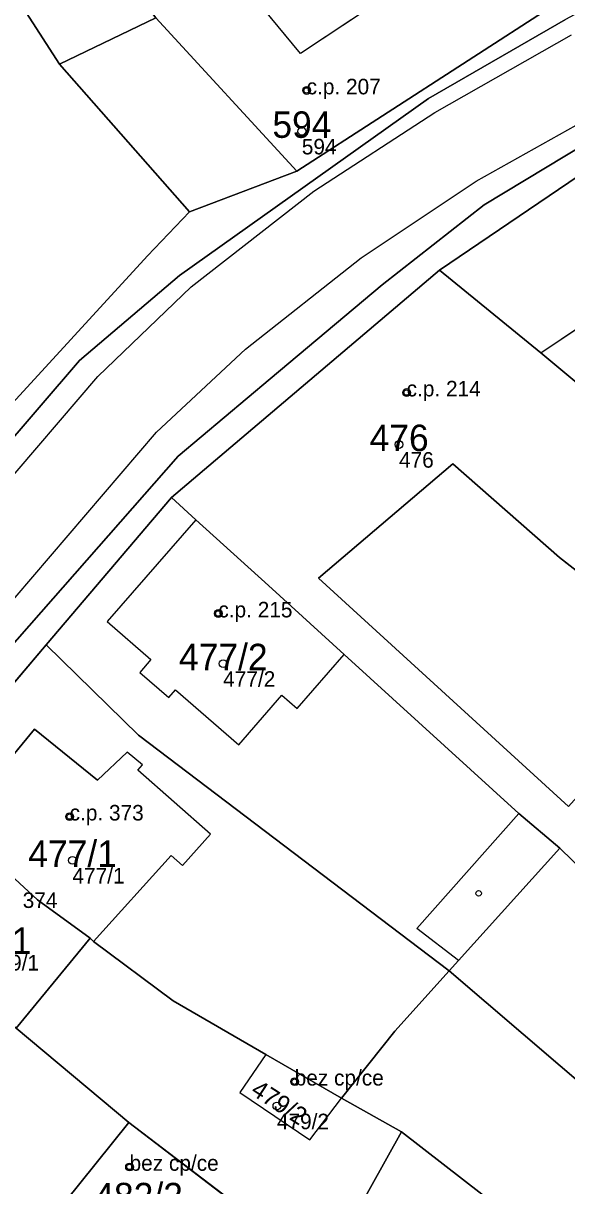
# Model space of a CAD drawing. Extents: x -603967 to -594699, y -1179315 to -1165625.
# Drawn here: x -598286 to -598251.1, y -1172425.6 to -1172351 of the extents above; entities that cross this region are included whole.
import ezdxf

# ---------------------------------------------------------------- set-up
doc = ezdxf.new("R2010")
doc.units = 0
for name, color, linetype in [('Definiční body', 7, 'Continuous'), ('Hranice parcel', 7, 'Continuous'), ('Parcelní čísla', 7, 'Continuous'), ('Polygon budovy', 7, 'Continuous'), ('Polygon parcely', 7, 'Continuous'), ('Vnitřní kresba', 7, 'Continuous'), ('Značky budov', 7, 'Continuous')]:
    doc.layers.add(name, color=color, linetype=linetype)

msp = doc.modelspace()

# ---------------------------------------------------------------- linework, layer by layer
at = {"layer": 'Definiční body'}
for centre in [(-598267.77, -1172355.26994), (-598268.08, -1172357.88994), (-598261.35, -1172374.67994), (-598261.84, -1172378.01994), (-598273.44, -1172388.87994), (-598273.13, -1172392.09994), (-598282.99, -1172401.92994), (-598282.81, -1172404.73994), (-598268.54, -1172418.95994), (-598269.68, -1172420.52994), (-598279.14, -1172424.43994)]:
    msp.add_circle(centre, 0.25, dxfattribs=at)
at = {"layer": 'Hranice parcel'}
for p, q in [((-598275.29, -1172363.07), (-598283.64, -1172353.58)), ((-598259.24, -1172366.81), (-598241.36, -1172354.69)), ((-598268.41, -1172360.45), (-598275.29, -1172363.07)), ((-598276.45, -1172381.42), (-598259.24, -1172366.81)), ((-598276.45, -1172381.42), (-598284.49, -1172390.9)), ((-598284.49, -1172390.9), (-598292.53, -1172400.37)), ((-598286.42, -1172415.52), (-598281.68, -1172409.75)), ((-598286.42, -1172415.52), (-598279.18, -1172421.58)), ((-598261.67, -1172422.19), (-598265.54, -1172420.02)), ((-598285.39, -1172429.31), (-598279.18, -1172421.58)), ((-598279.18, -1172421.58), (-598270.55, -1172428.19)), ((-598266.6, -1172431.03), (-598261.67, -1172422.19))]:
    msp.add_line(p, q, dxfattribs=at)
for points in [[(-598208.6, -1172325.98), (-598232.59, -1172340.88), (-598245.1, -1172347.44), (-598251.15, -1172350.71), (-598259.95, -1172355.78), (-598275.94, -1172367.17), (-598282.35, -1172372.62), (-598325.36, -1172422.74), (-598333.81, -1172431.52), (-598341.61, -1172438.77), (-598351.16, -1172447.17), (-598359.7, -1172454.16), (-598366.26, -1172459.52), (-598371.85, -1172462.43), (-598378.96, -1172465.7), (-598384.66, -1172468.38), (-598391.37, -1172469.58), (-598402.17, -1172469.66)], [(-598200.11, -1172325.95), (-598204, -1172331.75), (-598206.53, -1172334.67), (-598209.64, -1172336.77), (-598212.84, -1172338.58), (-598216.28, -1172340.18), (-598241.08, -1172352.66), (-598248.49, -1172357.87), (-598256.37, -1172362.63), (-598262.92, -1172367.75), (-598270.11, -1172373.81), (-598276.03, -1172378.76), (-598319.41, -1172428.19), (-598327.98, -1172437.31), (-598336.3, -1172444.65)], [(-598283.64, -1172353.58), (-598277.46, -1172350.6), (-598284.35, -1172341.52), (-598280.24, -1172338.48), (-598284.9, -1172331.06), (-598277.13, -1172328.09)], [(-598283.64, -1172353.58), (-598286.63, -1172348.91), (-598291.99, -1172340.53)], [(-598251.95, -1172349.62), (-598251.9, -1172349.8), (-598268.41, -1172360.45)], [(-598275.29, -1172363.07), (-598277.99, -1172365.89), (-598292.55, -1172381.77)], [(-598259.24, -1172366.81), (-598252.73, -1172372.13), (-598235.66, -1172386.38)], [(-598270.23, -1172387.08), (-598274.88, -1172382.85), (-598276.45, -1172381.42)], [(-598251.51, -1172403.95), (-598254.14, -1172401.73), (-598265.36, -1172391.51), (-598270.23, -1172387.08)], [(-598258.62, -1172411.84), (-598278.56, -1172396.7), (-598284.49, -1172390.9)], [(-598292.53, -1172400.37), (-598290.3, -1172402.44), (-598285.06, -1172407.28), (-598281.68, -1172409.75)], [(-598258.62, -1172411.84), (-598258.02, -1172411.18), (-598251.51, -1172403.95)], [(-598251.51, -1172403.95), (-598249.87, -1172405.56), (-598241.51, -1172413.8)], [(-598281.68, -1172409.75), (-598281.45, -1172409.96), (-598276.34, -1172413.76), (-598270.39, -1172417.21), (-598265.54, -1172420.02)], [(-598265.54, -1172420.02), (-598262.1, -1172415.72), (-598258.62, -1172411.84)], [(-598231.77, -1172436.1), (-598242.14, -1172425.96), (-598258.62, -1172411.84)], [(-598261.67, -1172422.19), (-598248.5, -1172432.43), (-598238.33, -1172442.64)]]:
    msp.add_lwpolyline(points, dxfattribs=at)
at = {"layer": 'Polygon budovy'}
for points in [[(-598277.46, -1172350.6), (-598268.41, -1172360.45), (-598251.9, -1172349.8), (-598251.95, -1172349.62), (-598254.91, -1172344.1), (-598268.17, -1172352.9), (-598280.12, -1172338.39), (-598280.24, -1172338.48), (-598284.35, -1172341.52)], [(-598259.24, -1172366.81), (-598252.73, -1172372.13), (-598242.42, -1172365.19), (-598232.66, -1172374.93), (-598231.82, -1172373.63), (-598216.5, -1172383.51), (-598213.1, -1172378.38), (-598226.96, -1172369.32), (-598241.36, -1172354.69)], [(-598276.45, -1172381.42), (-598274.88, -1172382.85), (-598270.23, -1172387.08), (-598265.36, -1172391.51), (-598254.14, -1172401.73), (-598251.51, -1172403.95), (-598249.87, -1172405.56), (-598243.23, -1172397.96), (-598245.88, -1172395.61), (-598250.96, -1172401.28), (-598267.02, -1172386.6), (-598258.38, -1172379.26), (-598251.53, -1172385.28), (-598241.28, -1172393.29), (-598235.66, -1172386.38), (-598252.73, -1172372.13), (-598259.24, -1172366.81)], [(-598274.88, -1172382.85), (-598280.58, -1172389.39), (-598277.77, -1172391.83), (-598278.49, -1172392.66), (-598276.62, -1172394.28), (-598276.2, -1172393.79), (-598272.13, -1172397.31), (-598269.36, -1172394.12), (-598268.37, -1172394.98), (-598265.36, -1172391.51), (-598270.23, -1172387.08)], [(-598290.3, -1172402.44), (-598285.06, -1172407.28), (-598281.68, -1172409.75), (-598281.45, -1172409.96), (-598276.47, -1172404.42), (-598275.75, -1172405.07), (-598273.94, -1172403.06), (-598278.6, -1172398.95), (-598278.32, -1172398.61), (-598279.29, -1172397.8), (-598281.2, -1172399.58), (-598285.25, -1172396.32)], [(-598295.22, -1172408.4), (-598291.1, -1172411.85), (-598288.08, -1172414.38), (-598286.42, -1172415.52), (-598281.68, -1172409.75), (-598285.06, -1172407.28), (-598290.3, -1172402.44)], [(-598270.39, -1172417.21), (-598272.06, -1172419.66), (-598267.57, -1172422.71), (-598265.54, -1172420.02)], [(-598279.18, -1172421.58), (-598285.39, -1172429.31), (-598282.53, -1172431.41), (-598279.71, -1172427.67), (-598273.64, -1172432.19), (-598270.55, -1172428.19)]]:
    msp.add_lwpolyline(points, close=True, dxfattribs=at)
at = {"layer": 'Polygon parcely'}
for points in [[(-598197.5, -1172257.68), (-598202.71, -1172301.27), (-598203.09, -1172311.78), (-598203.76, -1172315.82), (-598204.5, -1172318.52), (-598208.6, -1172325.98), (-598232.59, -1172340.88), (-598245.1, -1172347.44), (-598251.15, -1172350.71), (-598259.95, -1172355.78), (-598275.94, -1172367.17), (-598282.35, -1172372.62), (-598325.36, -1172422.74), (-598333.81, -1172431.52), (-598341.61, -1172438.77), (-598351.16, -1172447.17)], [(-598374.95, -1172475.71), (-598367.34, -1172471.03), (-598361.03, -1172466.84), (-598350.23, -1172458.86), (-598345.69, -1172453.25), (-598337.96, -1172446.35), (-598336.3, -1172444.65), (-598327.98, -1172437.31), (-598319.41, -1172428.19), (-598276.03, -1172378.76), (-598270.11, -1172373.81), (-598262.92, -1172367.75), (-598256.37, -1172362.63), (-598248.49, -1172357.87), (-598241.08, -1172352.66), (-598216.28, -1172340.18), (-598212.84, -1172338.58), (-598209.64, -1172336.77), (-598206.53, -1172334.67), (-598204, -1172331.75), (-598200.11, -1172325.95), (-598197.64, -1172321.62), (-598196.17, -1172318.03), (-598194.9, -1172313.74)], [(-598216.28, -1172340.18), (-598241.08, -1172352.66), (-598248.49, -1172357.87), (-598256.37, -1172362.63), (-598262.92, -1172367.75), (-598270.11, -1172373.81), (-598276.03, -1172378.76), (-598319.41, -1172428.19), (-598327.98, -1172437.31), (-598336.3, -1172444.65), (-598334.47, -1172446.51), (-598336.16, -1172448.18), (-598337.96, -1172446.35), (-598345.69, -1172453.25), (-598350.23, -1172458.86), (-598361.03, -1172466.84)], [(-598294.16, -1172481.35), (-598310.04, -1172471.88), (-598315.48, -1172468.63), (-598321.79, -1172464.87), (-598324.16, -1172463.37), (-598324.87, -1172462.92), (-598317.98, -1172445.55), (-598310.69, -1172431.98), (-598315.26, -1172428.32), (-598313.44, -1172425.85), (-598311.35, -1172423.31), (-598297.52, -1172406.48), (-598292.53, -1172400.37), (-598284.49, -1172390.9), (-598276.45, -1172381.42), (-598259.24, -1172366.81), (-598241.36, -1172354.69), (-598236.41, -1172352.34), (-598234.01, -1172351.22), (-598222.92, -1172346.01)], [(-598251.9, -1172349.8), (-598268.41, -1172360.45), (-598275.29, -1172363.07), (-598277.99, -1172365.89), (-598292.55, -1172381.77), (-598295.11, -1172384.6), (-598295.52, -1172385.05), (-598300.32, -1172390.41), (-598305.52, -1172396.22), (-598308.68, -1172399.76), (-598308.57, -1172399.86), (-598310.61, -1172402.14), (-598315.81, -1172407.95), (-598322.24, -1172415.66), (-598328.71, -1172423.43), (-598332.61, -1172428.09), (-598338.89, -1172434.55), (-598350.85, -1172445.13)], [(-598351.16, -1172447.17), (-598341.61, -1172438.77), (-598333.81, -1172431.52), (-598325.36, -1172422.74), (-598282.35, -1172372.62), (-598275.94, -1172367.17), (-598259.95, -1172355.78), (-598251.15, -1172350.71)]]:
    msp.add_lwpolyline(points, dxfattribs=at)
for points in [[(-598277.13, -1172328.09), (-598278, -1172325.89), (-598293.09, -1172289.68), (-598297.58, -1172290.37), (-598317.36, -1172294.5), (-598291.99, -1172340.53), (-598286.63, -1172348.91), (-598283.64, -1172353.58), (-598277.46, -1172350.6), (-598284.35, -1172341.52), (-598280.24, -1172338.48), (-598284.9, -1172331.06)], [(-598259.05, -1172334), (-598260.81, -1172328.28), (-598262.72, -1172322.88), (-598268.68, -1172325.02), (-598268.73, -1172324.88), (-598272.98, -1172326.5), (-598273.84, -1172324.25), (-598278, -1172325.89), (-598277.13, -1172328.09), (-598284.9, -1172331.06), (-598280.24, -1172338.48), (-598284.35, -1172341.52), (-598277.46, -1172350.6), (-598283.64, -1172353.58), (-598275.29, -1172363.07), (-598268.41, -1172360.45), (-598251.9, -1172349.8), (-598251.95, -1172349.62), (-598254.91, -1172344.1), (-598257.62, -1172338.68)], [(-598306.89, -1172353.49), (-598313.38, -1172359.14), (-598309.67, -1172363.17), (-598306.28, -1172366.85), (-598304.45, -1172368.84), (-598302.89, -1172370.53), (-598299.4, -1172374.32), (-598292.55, -1172381.77), (-598277.99, -1172365.89), (-598275.29, -1172363.07), (-598283.64, -1172353.58), (-598286.63, -1172348.91), (-598291.99, -1172340.53), (-598294.59, -1172342.79)], [(-598232.49, -1172389.3), (-598226.67, -1172394.66), (-598221.73, -1172399.23), (-598213.13, -1172390.89), (-598218.19, -1172385.71), (-598217.43, -1172384.91), (-598216.5, -1172383.51), (-598213.1, -1172378.38), (-598226.96, -1172369.32), (-598241.36, -1172354.69), (-598259.24, -1172366.81), (-598252.73, -1172372.13), (-598235.66, -1172386.38)], [(-598276.45, -1172381.42), (-598274.88, -1172382.85), (-598270.23, -1172387.08), (-598265.36, -1172391.51), (-598254.14, -1172401.73), (-598251.51, -1172403.95), (-598249.87, -1172405.56), (-598241.51, -1172413.8), (-598233.69, -1172404.91), (-598241.28, -1172393.29), (-598235.66, -1172386.38), (-598252.73, -1172372.13), (-598259.24, -1172366.81)], [(-598251.51, -1172403.95), (-598254.14, -1172401.73), (-598265.36, -1172391.51), (-598270.23, -1172387.08), (-598274.88, -1172382.85), (-598276.45, -1172381.42), (-598284.49, -1172390.9), (-598278.56, -1172396.7), (-598258.62, -1172411.84), (-598258.02, -1172411.18)], [(-598290.3, -1172402.44), (-598285.06, -1172407.28), (-598281.68, -1172409.75), (-598281.45, -1172409.96), (-598276.34, -1172413.76), (-598270.39, -1172417.21), (-598265.54, -1172420.02), (-598262.1, -1172415.72), (-598258.62, -1172411.84), (-598278.56, -1172396.7), (-598284.49, -1172390.9), (-598292.53, -1172400.37)], [(-598297.52, -1172406.48), (-598295.22, -1172408.4), (-598291.1, -1172411.85), (-598288.08, -1172414.38), (-598286.42, -1172415.52), (-598281.68, -1172409.75), (-598285.06, -1172407.28), (-598290.3, -1172402.44), (-598292.53, -1172400.37)], [(-598212.22, -1172455.78), (-598207.62, -1172460.53), (-598200.71, -1172454), (-598209.08, -1172445.67), (-598213.98, -1172440.92), (-598241.51, -1172413.8), (-598249.87, -1172405.56), (-598251.51, -1172403.95), (-598258.02, -1172411.18), (-598258.62, -1172411.84), (-598242.14, -1172425.96), (-598231.77, -1172436.1), (-598219.61, -1172448.34)], [(-598297.2, -1172431.43), (-598289.2, -1172434.33), (-598286.28, -1172430.51), (-598285.39, -1172429.31), (-598279.18, -1172421.58), (-598286.42, -1172415.52), (-598288.08, -1172414.38), (-598291.1, -1172411.85), (-598295.22, -1172408.4), (-598297.52, -1172406.48), (-598311.35, -1172423.31), (-598303.24, -1172427.59)], [(-598266.6, -1172431.03), (-598261.67, -1172422.19), (-598265.54, -1172420.02), (-598270.39, -1172417.21), (-598276.34, -1172413.76), (-598281.45, -1172409.96), (-598281.68, -1172409.75), (-598286.42, -1172415.52), (-598279.18, -1172421.58), (-598270.55, -1172428.19)], [(-598261.67, -1172422.19), (-598248.5, -1172432.43), (-598238.33, -1172442.64), (-598231.77, -1172436.1), (-598242.14, -1172425.96), (-598258.62, -1172411.84), (-598262.1, -1172415.72), (-598265.54, -1172420.02)], [(-598270.55, -1172428.19), (-598279.18, -1172421.58), (-598285.39, -1172429.31), (-598282.53, -1172431.41), (-598279.71, -1172427.67), (-598273.64, -1172432.19)], [(-598219.43, -1172472.18), (-598214.52, -1172467.06), (-598238.33, -1172442.64), (-598248.5, -1172432.43), (-598261.67, -1172422.19), (-598266.6, -1172431.03), (-598264.57, -1172432.67), (-598254.41, -1172441.45), (-598243.6, -1172450.98)]]:
    msp.add_lwpolyline(points, close=True, dxfattribs=at)
at = {"layer": 'Vnitřní kresba'}
for p, q in [((-598268.17, -1172352.9), (-598280.12, -1172338.39)), ((-598254.91, -1172344.1), (-598268.17, -1172352.9)), ((-598268.41, -1172360.45), (-598277.46, -1172350.6)), ((-598259.55, -1172356.68), (-598250.77, -1172351.7)), ((-598267.3, -1172361.74), (-598259.55, -1172356.68)), ((-598256.88, -1172361.09), (-598249.08, -1172356.71)), ((-598264.28, -1172366.03), (-598256.88, -1172361.09)), ((-598275.19, -1172367.89), (-598267.3, -1172361.74)), ((-598252.73, -1172372.13), (-598242.42, -1172365.19)), ((-598271.7, -1172371.9), (-598264.28, -1172366.03)), ((-598281.17, -1172373.66), (-598275.19, -1172367.89)), ((-598277.42, -1172377.22), (-598271.7, -1172371.9)), ((-598324.18, -1172423.83), (-598281.17, -1172373.66)), ((-598320.27, -1172427.43), (-598277.42, -1172377.22)), ((-598258.38, -1172379.26), (-598267.02, -1172386.6)), ((-598251.53, -1172385.28), (-598258.38, -1172379.26)), ((-598274.88, -1172382.85), (-598280.58, -1172389.39)), ((-598241.28, -1172393.29), (-598251.53, -1172385.28)), ((-598267.02, -1172386.6), (-598250.96, -1172401.28)), ((-598280.58, -1172389.39), (-598277.77, -1172391.83)), ((-598277.77, -1172391.83), (-598278.49, -1172392.66)), ((-598268.37, -1172394.98), (-598265.36, -1172391.51)), ((-598278.49, -1172392.66), (-598276.62, -1172394.28)), ((-598276.62, -1172394.28), (-598276.2, -1172393.79)), ((-598276.2, -1172393.79), (-598272.13, -1172397.31)), ((-598272.13, -1172397.31), (-598269.36, -1172394.12)), ((-598269.36, -1172394.12), (-598268.37, -1172394.98)), ((-598290.3, -1172402.44), (-598285.25, -1172396.32)), ((-598285.25, -1172396.32), (-598281.2, -1172399.58)), ((-598279.29, -1172397.8), (-598281.2, -1172399.58)), ((-598278.32, -1172398.61), (-598279.29, -1172397.8)), ((-598278.6, -1172398.95), (-598278.32, -1172398.61)), ((-598273.94, -1172403.06), (-598278.6, -1172398.95)), ((-598254.14, -1172401.73), (-598260.7, -1172409.12)), ((-598275.75, -1172405.07), (-598273.94, -1172403.06)), ((-598281.45, -1172409.96), (-598276.47, -1172404.42)), ((-598276.47, -1172404.42), (-598275.75, -1172405.07)), ((-598258.02, -1172411.18), (-598260.7, -1172409.12)), ((-598270.39, -1172417.21), (-598272.06, -1172419.66)), ((-598272.06, -1172419.66), (-598267.57, -1172422.71)), ((-598267.57, -1172422.71), (-598265.54, -1172420.02))]:
    msp.add_line(p, q, dxfattribs=at)
at = {"layer": 'Značky budov'}
for centre in [(-598267.7768, -1172355.26916), (-598261.3568, -1172374.67916), (-598273.4468, -1172388.87916), (-598282.9968, -1172401.92916), (-598256.7268, -1172406.85916), (-598268.5468, -1172418.95916), (-598279.1468, -1172424.43916)]:
    msp.add_circle(centre, 0.175, dxfattribs=at)

# ---------------------------------------------------------------- texts
at = {"layer": 'Definiční body'}
for s, p in [('c.p. 207', (-598267.77, -1172355.52)), ('594', (-598268.08, -1172359.379)), ('c.p. 214', (-598261.35, -1172374.93)), ('476', (-598261.84, -1172379.509)), ('c.p. 215', (-598273.44, -1172389.13)), ('477/2', (-598273.13, -1172393.589)), ('c.p. 373', (-598282.99, -1172402.18)), ('477/1', (-598282.81, -1172406.229)), ('c.p. 374', (-598288.53, -1172407.8)), ('479/1', (-598288.3, -1172411.819)), ('bez cp/ce', (-598268.54, -1172419.21)), ('479/2', (-598269.68, -1172422.019)), ('bez cp/ce', (-598279.14, -1172424.69))]:
    msp.add_text(s, height=0.999996, dxfattribs=at).set_placement(p)
at = {"layer": 'Parcelní čísla'}
for s, p in [('594', (-598269.97, -1172358.315)), ('476', (-598263.73, -1172378.445)), ('477/2', (-598275.966, -1172392.525)), ('477/1', (-598285.646, -1172405.165)), ('479/1', (-598291.136, -1172410.755)), ('482/2', (-598281.406, -1172427.165))]:
    msp.add_text(s, height=1.699998, dxfattribs=at).set_placement(p)
msp.add_text('479/2', height=1.14, rotation=327, dxfattribs=at).set_placement((-598271.43, -1172419.733))

doc.saveas('drawing.dxf')
